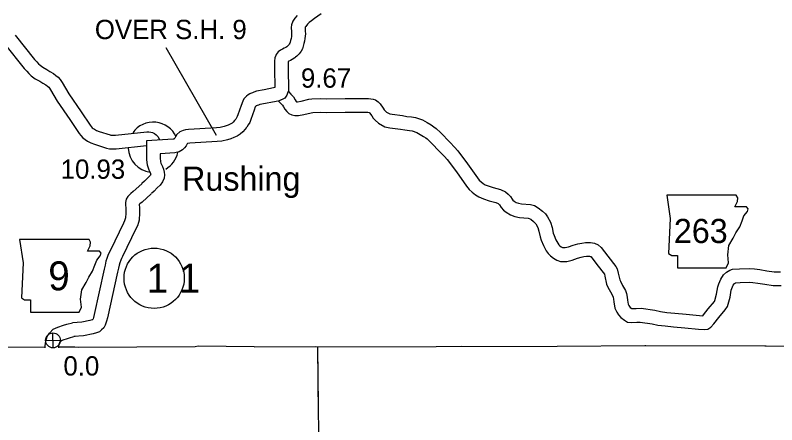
# Model space of a CAD drawing. Extents: x -939622 to -934222, y 1383701 to 1385301.
# Drawn here: x -936587.9 to -936537.9, y 1384785.4 to 1384812.3 of the extents above; entities that cross this region are included whole.
import ezdxf

# ---------------------------------------------------------------- set-up
doc = ezdxf.new("R2010")
doc.units = 0
for name, color, linetype in [('Level 10', 7, 'Continuous'), ('Level 2', 7, 'Continuous'), ('Level 21', 7, 'Continuous'), ('Level 24', 7, 'Continuous'), ('Level 25', 7, 'Continuous'), ('Level 26', 7, 'Continuous'), ('Level 27', 7, 'Continuous')]:
    doc.layers.add(name, color=color, linetype=linetype)

msp = doc.modelspace()

# ---------------------------------------------------------------- linework, layer by layer
at = {"layer": 'Level 10'}
for points in [[(-936569.399, 1384812.243), (-936569.559, 1384812.059), (-936569.691, 1384811.852), (-936569.76, 1384811.625), (-936569.782, 1384811.437), (-936569.765, 1384811.153)], [(-936567.817, 1384812.337), (-936568.048, 1384812.183), (-936568.255, 1384812.035), (-936568.455, 1384811.886), (-936568.609, 1384811.771), (-936568.731, 1384811.641)], [(-936568.866, 1384811.199), (-936568.859, 1384811.034), (-936568.867, 1384810.882), (-936568.882, 1384810.731), (-936568.913, 1384810.554), (-936568.949, 1384810.387), (-936568.993, 1384810.221), (-936569.056, 1384810.052), (-936569.139, 1384809.892), (-936569.254, 1384809.726), (-936569.42, 1384809.555), (-936569.501, 1384809.491)], [(-936568.719, 1384811.654), (-936568.835, 1384811.52), (-936568.865, 1384811.473), (-936568.875, 1384811.44), (-936568.879, 1384811.411), (-936568.867, 1384811.206)], [(-936587.915, 1384810.943), (-936586.648, 1384809.345), (-936586.503, 1384809.193), (-936586.391, 1384809.07), (-936586.288, 1384808.974), (-936586.104, 1384808.836), (-936585.851, 1384808.689), (-936585.646, 1384808.565), (-936585.405, 1384808.415), (-936585.249, 1384808.298), (-936585.107, 1384808.182), (-936584.963, 1384808.028), (-936584.831, 1384807.829), (-936584.399, 1384807.095), (-936583.588, 1384805.909), (-936583.005, 1384805.029), (-936582.931, 1384804.94), (-936582.858, 1384804.862), (-936582.807, 1384804.819), (-936582.719, 1384804.765), (-936582.576, 1384804.689), (-936582.409, 1384804.627), (-936581.686, 1384804.395), (-936581.63, 1384804.382), (-936581.54, 1384804.381), (-936581.324, 1384804.379), (-936579.276, 1384804.605), (-936579.149, 1384804.597), (-936579.012, 1384804.58), (-936578.893, 1384804.545), (-936578.769, 1384804.485), (-936578.656, 1384804.403), (-936578.532, 1384804.274), (-936578.454, 1384804.116)], [(-936569.765, 1384811.16), (-936569.76, 1384811.037), (-936569.765, 1384810.948), (-936569.774, 1384810.852), (-936569.796, 1384810.728), (-936569.824, 1384810.598), (-936569.852, 1384810.492), (-936569.879, 1384810.419), (-936569.911, 1384810.359), (-936569.952, 1384810.3), (-936570.026, 1384810.224), (-936570.082, 1384810.179), (-936570.15, 1384810.135), (-936570.24, 1384810.096), (-936570.356, 1384810.031), (-936570.486, 1384809.966), (-936570.637, 1384809.857), (-936570.774, 1384809.671), (-936570.797, 1384809.613)], [(-936588.62, 1384810.384), (-936587.328, 1384808.754), (-936587.162, 1384808.579), (-936587.031, 1384808.436), (-936586.866, 1384808.283), (-936586.602, 1384808.085), (-936586.31, 1384807.915), (-936586.116, 1384807.798), (-936585.915, 1384807.672), (-936585.804, 1384807.589), (-936585.722, 1384807.522), (-936585.671, 1384807.468), (-936585.595, 1384807.352), (-936585.16, 1384806.613), (-936584.335, 1384805.406), (-936583.729, 1384804.493), (-936583.607, 1384804.345), (-936583.48, 1384804.209), (-936583.336, 1384804.087), (-936583.165, 1384803.983), (-936582.945, 1384803.865), (-936582.702, 1384803.776), (-936581.925, 1384803.526), (-936581.735, 1384803.482), (-936581.548, 1384803.481), (-936581.279, 1384803.478), (-936579.294, 1384803.698), (-936579.295, 1384803.682)], [(-936570.797, 1384809.613), (-936570.858, 1384809.46), (-936570.89, 1384809.23), (-936570.892, 1384809.016), (-936570.887, 1384808.789)], [(-936569.501, 1384809.491), (-936569.558, 1384809.445), (-936569.725, 1384809.339), (-936569.838, 1384809.29), (-936569.934, 1384809.236), (-936569.984, 1384809.21), (-936569.991, 1384809.163), (-936569.992, 1384809.022), (-936569.984, 1384808.669)], [(-936570.887, 1384808.789), (-936570.885, 1384808.713)], [(-936570.885, 1384808.713), (-936570.857, 1384807.521)], [(-936569.983, 1384808.628), (-936569.955, 1384807.461), (-936569.968, 1384807.291), (-936570.022, 1384807.127), (-936570.077, 1384807.008), (-936570.202, 1384806.815), (-936570.418, 1384806.704), (-936570.451, 1384806.69)], [(-936569.984, 1384808.669), (-936569.983, 1384808.628)], [(-936571.565, 1384807.357), (-936572.068, 1384807.257), (-936572.238, 1384807.209), (-936572.341, 1384807.167), (-936572.462, 1384807.122), (-936572.51, 1384807.093)], [(-936570.857, 1384807.521), (-936570.857, 1384807.5), (-936570.957, 1384807.478), (-936571.565, 1384807.357)], [(-936569.979, 1384807.243), (-936569.968, 1384807.233), (-936569.804, 1384807.074), (-936569.645, 1384806.883), (-936569.521, 1384806.703), (-936569.458, 1384806.585), (-936569.445, 1384806.569), (-936569.372, 1384806.567), (-936569.144, 1384806.609), (-936568.631, 1384806.741), (-936568.436, 1384806.761), (-936567.848, 1384806.779), (-936567.448, 1384806.764), (-936566.246, 1384806.781), (-936564.712, 1384806.78), (-936564.546, 1384806.766), (-936564.412, 1384806.742), (-936564.253, 1384806.686), (-936564.083, 1384806.575), (-936563.941, 1384806.425), (-936563.749, 1384806.156), (-936563.679, 1384806.046), (-936563.647, 1384806.013), (-936563.522, 1384805.898), (-936563.312, 1384805.782), (-936563.15, 1384805.748), (-936562.482, 1384805.661), (-936562.189, 1384805.611), (-936561.874, 1384805.571), (-936561.623, 1384805.527), (-936561.167, 1384805.376), (-936560.858, 1384805.206), (-936560.602, 1384805.052), (-936560.406, 1384804.916), (-936560.271, 1384804.81), (-936559.987, 1384804.542), (-936559.354, 1384803.896), (-936559.054, 1384803.58), (-936558.845, 1384803.342), (-936558.21, 1384802.503), (-936557.549, 1384801.567), (-936557.438, 1384801.43), (-936557.316, 1384801.315), (-936557.164, 1384801.198), (-936557.044, 1384801.122), (-936556.855, 1384801.046), (-936556.523, 1384800.94), (-936556.043, 1384800.81), (-936555.709, 1384800.66), (-936555.528, 1384800.508), (-936555.389, 1384800.346), (-936555.277, 1384800.179), (-936555.215, 1384800.11), (-936555.145, 1384800.051), (-936554.997, 1384799.96), (-936554.85, 1384799.91), (-936554.655, 1384799.866), (-936554.068, 1384799.828), (-936553.8, 1384799.749), (-936553.553, 1384799.617), (-936553.266, 1384799.393), (-936553.086, 1384799.214), (-936552.947, 1384799.024), (-936552.756, 1384798.662), (-936552.638, 1384798.306), (-936552.565, 1384797.939), (-936552.517, 1384797.8), (-936552.401, 1384797.507), (-936552.341, 1384797.392), (-936552.271, 1384797.276), (-936552.209, 1384797.188), (-936552.147, 1384797.122), (-936552.052, 1384797.046), (-936551.965, 1384796.996), (-936551.952, 1384796.992), (-936551.778, 1384796.992), (-936551.576, 1384797.041), (-936551.265, 1384797.146)], [(-936572.51, 1384807.093), (-936572.615, 1384807.027), (-936572.716, 1384806.941), (-936572.787, 1384806.87), (-936572.898, 1384806.759), (-936572.969, 1384806.609), (-936573.074, 1384806.325)], [(-936570.451, 1384806.69), (-936570.574, 1384806.64), (-936570.775, 1384806.597), (-936571.717, 1384806.409)], [(-936573.076, 1384806.319), (-936573.288, 1384805.72), (-936573.335, 1384805.597), (-936573.382, 1384805.513), (-936573.432, 1384805.436), (-936573.512, 1384805.334), (-936573.607, 1384805.224), (-936573.668, 1384805.171), (-936573.763, 1384805.115), (-936573.929, 1384805.039), (-936574.064, 1384804.98), (-936574.19, 1384804.943), (-936574.464, 1384804.885), (-936574.701, 1384804.868), (-936576.539, 1384804.754), (-936576.73, 1384804.725), (-936576.895, 1384804.691), (-936577.116, 1384804.596), (-936577.294, 1384804.419), (-936577.389, 1384804.266), (-936577.436, 1384804.186), (-936577.468, 1384804.145), (-936577.492, 1384804.122), (-936577.495, 1384804.12), (-936577.554, 1384804.107), (-936579.3, 1384804.012), (-936579.292, 1384802.774), (-936579.274, 1384802.572), (-936579.25, 1384802.42), (-936579.19, 1384802.233), (-936579.134, 1384802.096), (-936579.074, 1384801.963), (-936579.035, 1384801.863), (-936579.023, 1384801.813), (-936579.021, 1384801.79), (-936579.034, 1384801.762), (-936579.088, 1384801.685), (-936579.223, 1384801.553), (-936579.425, 1384801.356), (-936579.593, 1384801.196), (-936579.622, 1384801.165)], [(-936571.717, 1384806.409), (-936571.858, 1384806.381), (-936571.945, 1384806.357), (-936572.014, 1384806.329), (-936572.064, 1384806.31), (-936572.083, 1384806.298), (-936572.105, 1384806.279), (-936572.146, 1384806.238), (-936572.23, 1384806.013)], [(-936570.653, 1384806.637), (-936570.579, 1384806.572), (-936570.465, 1384806.461), (-936570.362, 1384806.338), (-936570.292, 1384806.236), (-936570.214, 1384806.089), (-936570.08, 1384805.922), (-936569.948, 1384805.808), (-936569.756, 1384805.714), (-936569.558, 1384805.672), (-936569.301, 1384805.664), (-936568.949, 1384805.73), (-936568.471, 1384805.853), (-936568.376, 1384805.863), (-936567.851, 1384805.878), (-936567.458, 1384805.864), (-936566.24, 1384805.881), (-936564.751, 1384805.88), (-936564.664, 1384805.873), (-936564.656, 1384805.871), (-936564.638, 1384805.852), (-936564.495, 1384805.651), (-936564.392, 1384805.49), (-936564.28, 1384805.372), (-936564.051, 1384805.161), (-936563.627, 1384804.928), (-936563.3, 1384804.86), (-936562.616, 1384804.771), (-936562.322, 1384804.72), (-936562.009, 1384804.681), (-936561.844, 1384804.652), (-936561.529, 1384804.548), (-936561.308, 1384804.426), (-936561.09, 1384804.295), (-936560.941, 1384804.192), (-936560.86, 1384804.128), (-936560.617, 1384803.899), (-936560.002, 1384803.272), (-936559.719, 1384802.973), (-936559.543, 1384802.772), (-936558.936, 1384801.971), (-936558.267, 1384801.024), (-936558.101, 1384800.818), (-936557.901, 1384800.628), (-936557.679, 1384800.459), (-936557.457, 1384800.318), (-936557.161, 1384800.199), (-936556.779, 1384800.076), (-936556.346, 1384799.959), (-936556.192, 1384799.89), (-936556.164, 1384799.866), (-936556.106, 1384799.8), (-936555.989, 1384799.626), (-936555.843, 1384799.461), (-936555.673, 1384799.32), (-936555.384, 1384799.14), (-936555.093, 1384799.042), (-936554.784, 1384798.972), (-936554.225, 1384798.936), (-936554.143, 1384798.912), (-936554.045, 1384798.86), (-936553.862, 1384798.717), (-936553.771, 1384798.626), (-936553.712, 1384798.546), (-936553.587, 1384798.308), (-936553.51, 1384798.075), (-936553.436, 1384797.704), (-936553.361, 1384797.487), (-936553.22, 1384797.133), (-936553.127, 1384796.952), (-936553.026, 1384796.785), (-936552.909, 1384796.618), (-936552.757, 1384796.457), (-936552.56, 1384796.301), (-936552.338, 1384796.172), (-936552.098, 1384796.091), (-936551.67, 1384796.092), (-936551.326, 1384796.175), (-936550.977, 1384796.293)], [(-936572.227, 1384806.019), (-936572.443, 1384805.408), (-936572.517, 1384805.217), (-936572.611, 1384805.046), (-936572.701, 1384804.91), (-936572.744, 1384804.855)], [(-936572.744, 1384804.855), (-936572.816, 1384804.763), (-936572.968, 1384804.587), (-936573.138, 1384804.438), (-936573.346, 1384804.316), (-936573.562, 1384804.217), (-936573.754, 1384804.133), (-936573.969, 1384804.07), (-936574.34, 1384803.992), (-936574.642, 1384803.97), (-936576.446, 1384803.858), (-936576.572, 1384803.839), (-936576.599, 1384803.833), (-936576.619, 1384803.801), (-936576.689, 1384803.681), (-936576.798, 1384803.54), (-936576.929, 1384803.416), (-936577.139, 1384803.277), (-936577.432, 1384803.212), (-936578.394, 1384803.16), (-936578.392, 1384802.816), (-936578.38, 1384802.682), (-936578.372, 1384802.63), (-936578.344, 1384802.542), (-936578.307, 1384802.452), (-936578.243, 1384802.31), (-936578.176, 1384802.135), (-936578.131, 1384801.957), (-936578.118, 1384801.779), (-936578.139, 1384801.552), (-936578.253, 1384801.309), (-936578.399, 1384801.1), (-936578.595, 1384800.909), (-936578.8, 1384800.709), (-936578.958, 1384800.558), (-936578.976, 1384800.539)], [(-936579.602, 1384801.185), (-936580.168, 1384800.669), (-936580.333, 1384800.538), (-936580.43, 1384800.441), (-936580.512, 1384800.356), (-936580.636, 1384800.176), (-936580.67, 1384799.952), (-936580.672, 1384799.771), (-936580.663, 1384799.602), (-936580.658, 1384799.454), (-936580.656, 1384799.293), (-936580.654, 1384799.175), (-936580.67, 1384799.031), (-936580.678, 1384798.939), (-936580.69, 1384798.891), (-936580.734, 1384798.758), (-936580.806, 1384798.603), (-936581.665, 1384796.822), (-936581.75, 1384796.674), (-936581.827, 1384796.487), (-936581.902, 1384796.274), (-936581.96, 1384796.096), (-936582.022, 1384795.853), (-936582.08, 1384795.576), (-936582.734, 1384792.597), (-936582.778, 1384792.413), (-936582.807, 1384792.33), (-936582.827, 1384792.275), (-936582.849, 1384792.258), (-936582.875, 1384792.247), (-936583.01, 1384792.212), (-936583.55, 1384792.093), (-936584.166, 1384792.056)], [(-936578.996, 1384800.52), (-936579.584, 1384799.984), (-936579.733, 1384799.865), (-936579.771, 1384799.827), (-936579.772, 1384799.791), (-936579.764, 1384799.641), (-936579.758, 1384799.476), (-936579.756, 1384799.306), (-936579.753, 1384799.131), (-936579.774, 1384798.943), (-936579.787, 1384798.789), (-936579.826, 1384798.637), (-936579.896, 1384798.425), (-936579.993, 1384798.218), (-936580.869, 1384796.401), (-936580.941, 1384796.276), (-936580.986, 1384796.167), (-936581.049, 1384795.987), (-936581.095, 1384795.845), (-936581.146, 1384795.648), (-936581.2, 1384795.388), (-936581.856, 1384792.395), (-936581.914, 1384792.157), (-936581.959, 1384792.028), (-936582.002, 1384791.909), (-936582.094, 1384791.718), (-936582.243, 1384791.59), (-936582.389, 1384791.474), (-936582.589, 1384791.391), (-936582.8, 1384791.337), (-936583.425, 1384791.199), (-936584.069, 1384791.16)], [(-936551.266, 1384797.145), (-936550.96, 1384797.25), (-936550.692, 1384797.296), (-936550.447, 1384797.327), (-936550.113, 1384797.336), (-936549.861, 1384797.283), (-936549.62, 1384797.178), (-936549.419, 1384797.013), (-936548.993, 1384796.423), (-936548.464, 1384795.756), (-936548.372, 1384795.593), (-936548.297, 1384795.326), (-936548.203, 1384794.884), (-936548.159, 1384794.783), (-936548.026, 1384794.517), (-936547.833, 1384794.187), (-936547.754, 1384793.977), (-936547.713, 1384793.742), (-936547.692, 1384793.546), (-936547.652, 1384793.29), (-936547.611, 1384793.204), (-936547.563, 1384793.129), (-936547.506, 1384793.062), (-936547.403, 1384792.988), (-936547.396, 1384792.987), (-936547.117, 1384793.006), (-936546.802, 1384793.012), (-936545.897, 1384792.886), (-936545.53, 1384792.801), (-936545.112, 1384792.745), (-936544.58, 1384792.692), (-936543.838, 1384792.63), (-936542.96, 1384792.534), (-936542.752, 1384792.522), (-936542.704, 1384792.577), (-936542.387, 1384792.979), (-936541.981, 1384793.463), (-936541.942, 1384793.517), (-936541.834, 1384793.939), (-936541.748, 1384794.412), (-936541.68, 1384794.624), (-936541.56, 1384794.923), (-936541.382, 1384795.215), (-936541.185, 1384795.382), (-936540.962, 1384795.51), (-936540.791, 1384795.569), (-936540.338, 1384795.604), (-936539.691, 1384795.633), (-936539.357, 1384795.606), (-936538.997, 1384795.558), (-936538.534, 1384795.479), (-936538.058, 1384795.412), (-936537.63, 1384795.41)], [(-936551.266, 1384797.145), (-936550.96, 1384797.25), (-936550.692, 1384797.296), (-936550.447, 1384797.327), (-936550.113, 1384797.336), (-936549.861, 1384797.283), (-936549.62, 1384797.178), (-936549.419, 1384797.013), (-936548.993, 1384796.423), (-936548.464, 1384795.756), (-936548.372, 1384795.593), (-936548.297, 1384795.326), (-936548.203, 1384794.884), (-936548.159, 1384794.783), (-936548.026, 1384794.517), (-936547.833, 1384794.187), (-936547.754, 1384793.977), (-936547.713, 1384793.742), (-936547.692, 1384793.546), (-936547.652, 1384793.29), (-936547.611, 1384793.204), (-936547.563, 1384793.129), (-936547.506, 1384793.062), (-936547.403, 1384792.988), (-936547.396, 1384792.987), (-936547.117, 1384793.006), (-936546.802, 1384793.012), (-936545.897, 1384792.886), (-936545.53, 1384792.801), (-936545.112, 1384792.745), (-936544.58, 1384792.692), (-936543.838, 1384792.63), (-936542.96, 1384792.534), (-936542.752, 1384792.522), (-936542.704, 1384792.577), (-936542.387, 1384792.979), (-936541.981, 1384793.463), (-936541.942, 1384793.517), (-936541.834, 1384793.939), (-936541.748, 1384794.412), (-936541.68, 1384794.624), (-936541.56, 1384794.923), (-936541.382, 1384795.215), (-936541.185, 1384795.382), (-936540.962, 1384795.51), (-936540.791, 1384795.569), (-936540.338, 1384795.604), (-936539.691, 1384795.633), (-936539.357, 1384795.606), (-936538.997, 1384795.558), (-936538.534, 1384795.479), (-936538.058, 1384795.412), (-936537.63, 1384795.41)], [(-936550.975, 1384796.294), (-936550.737, 1384796.375), (-936550.559, 1384796.406), (-936550.38, 1384796.428), (-936550.194, 1384796.433), (-936550.136, 1384796.421), (-936550.094, 1384796.403), (-936550.08, 1384796.391), (-936549.71, 1384795.88), (-936549.212, 1384795.252), (-936549.209, 1384795.246), (-936549.172, 1384795.111), (-936549.064, 1384794.604), (-936548.973, 1384794.399), (-936548.818, 1384794.089), (-936548.649, 1384793.799), (-936548.626, 1384793.739), (-936548.605, 1384793.615), (-936548.584, 1384793.428), (-936548.521, 1384793.023), (-936548.399, 1384792.764), (-936548.286, 1384792.591), (-936548.122, 1384792.397), (-936547.886, 1384792.227), (-936547.69, 1384792.11), (-936547.408, 1384792.084), (-936547.078, 1384792.106), (-936546.855, 1384792.111), (-936546.061, 1384792.001), (-936545.692, 1384791.914), (-936545.217, 1384791.851), (-936544.662, 1384791.796), (-936543.924, 1384791.734), (-936543.036, 1384791.637), (-936542.605, 1384791.611), (-936542.423, 1384791.651), (-936542.222, 1384791.762), (-936542.013, 1384792), (-936541.689, 1384792.411), (-936541.268, 1384792.913), (-936541.112, 1384793.132), (-936540.954, 1384793.747), (-936540.873, 1384794.193), (-936540.833, 1384794.318), (-936540.753, 1384794.519), (-936540.69, 1384794.622), (-936540.666, 1384794.642), (-936540.598, 1384794.681), (-936540.282, 1384794.706), (-936539.707, 1384794.732), (-936539.453, 1384794.711), (-936539.133, 1384794.668), (-936538.672, 1384794.59), (-936538.123, 1384794.513), (-936537.594, 1384794.51)], [(-936585.958, 1384790.42), (-936585.958, 1384790.538), (-936585.907, 1384790.846), (-936585.872, 1384790.997), (-936585.813, 1384791.15), (-936585.679, 1384791.376), (-936585.425, 1384791.632), (-936585.111, 1384791.772), (-936584.758, 1384791.894), (-936584.523, 1384791.964), (-936584.166, 1384792.056)], [(-936585.058, 1384790.42), (-936585.058, 1384790.466), (-936585.024, 1384790.671), (-936585.01, 1384790.731), (-936585.001, 1384790.755), (-936584.962, 1384790.821), (-936584.905, 1384790.879), (-936584.779, 1384790.934), (-936584.482, 1384791.037), (-936584.282, 1384791.097), (-936583.983, 1384791.174)]]:
    msp.add_lwpolyline(points, dxfattribs=at)
at = {"layer": 'Level 2'}
for points in [[(-936585.958, 1384790.449), (-936591.552, 1384790.411), (-936591.792, 1384790.405), (-936599.735, 1384790.329), (-936607.623, 1384790.368), (-936615.509, 1384790.417), (-936615.629, 1384790.429), (-936623.446, 1384790.485), (-936623.603, 1384790.506), (-936627.927, 1384790.54)], [(-936572.224, 1384790.488), (-936575.896, 1384790.516), (-936576.105, 1384790.487), (-936583.761, 1384790.438), (-936584.007, 1384790.463), (-936585.058, 1384790.456)], [(-936572.224, 1384790.488), (-936568.222, 1384790.492), (-936568.042, 1384790.49), (-936560.257, 1384790.513), (-936552.319, 1384790.528), (-936546.555, 1384790.561), (-936546.492, 1384790.575), (-936538.67, 1384790.539), (-936538.572, 1384790.55), (-936530.728, 1384790.496), (-936530.638, 1384790.502), (-936528.402, 1384790.49)], [(-936572.224, 1384790.488), (-936568.222, 1384790.492), (-936568.042, 1384790.49), (-936560.257, 1384790.513), (-936552.319, 1384790.528), (-936546.555, 1384790.561), (-936546.492, 1384790.575), (-936538.67, 1384790.539), (-936538.572, 1384790.55), (-936530.728, 1384790.496), (-936530.638, 1384790.502), (-936522.726, 1384790.462), (-936522.645, 1384790.464), (-936516.493, 1384790.452)], [(-936572.224, 1384790.488), (-936568.222, 1384790.492), (-936568.042, 1384790.49), (-936560.257, 1384790.513), (-936558.621, 1384790.516)], [(-936567.992, 1384786.074), (-936568.042, 1384790.49)], [(-936567.992, 1384786.074), (-936568.042, 1384790.49)], [(-936567.737, 1384744.926), (-936567.771, 1384746.876), (-936567.824, 1384750.816), (-936567.827, 1384752.803), (-936567.851, 1384758.771), (-936567.887, 1384766.755), (-936567.936, 1384774.76), (-936567.955, 1384782.78), (-936568.042, 1384790.49)]]:
    msp.add_lwpolyline(points, dxfattribs=at)
at = {"layer": 'Level 21'}
for points in [[(-936545.115, 1384800.435), (-936544.887, 1384798.913), (-936544.988, 1384796.603), (-936544.785, 1384796.477), (-936544.404, 1384796.477), (-936544.404, 1384795.665), (-936541.207, 1384795.665), (-936541.055, 1384795.994), (-936541.105, 1384796.527), (-936541.029, 1384797.136), (-936540.75, 1384797.619), (-936540.573, 1384797.974), (-936540.319, 1384798.354), (-936540.166, 1384798.761), (-936540.04, 1384799.09), (-936539.811, 1384799.37), (-936539.76, 1384799.547), (-936539.862, 1384799.674), (-936540.649, 1384799.674), (-936540.471, 1384800.029), (-936540.446, 1384800.258), (-936540.551, 1384800.433)], [(-936587.635, 1384797.52), (-936587.406, 1384795.998), (-936587.508, 1384793.688), (-936587.305, 1384793.561), (-936586.924, 1384793.561), (-936586.924, 1384792.749), (-936583.727, 1384792.749), (-936583.574, 1384793.079), (-936583.625, 1384793.612), (-936583.549, 1384794.221), (-936583.27, 1384794.703), (-936583.092, 1384795.059), (-936582.838, 1384795.439), (-936582.686, 1384795.845), (-936582.559, 1384796.175), (-936582.331, 1384796.454), (-936582.28, 1384796.632), (-936582.382, 1384796.759), (-936583.168, 1384796.759), (-936582.991, 1384797.114), (-936582.965, 1384797.343), (-936583.071, 1384797.518)]]:
    msp.add_lwpolyline(points, close=True, dxfattribs=at)
at = {"layer": 'Level 24'}
for start, end in [(24.2481, 144.904), (182.1368, 262.8191), (299.6116, 347.7052)]:
    msp.add_arc((-936578.847, 1384803.586), 1.65, start, end, dxfattribs=at)
at = {"layer": 'Level 25'}
msp.add_line((-936578.018, 1384810.141), (-936574.709, 1384804.382), dxfattribs=at)
at = {"layer": 'Level 26'}
for p, q in [((-936585.432, 1384790.416), (-936585.454, 1384791.393)), ((-936585.931, 1384790.893), (-936584.955, 1384790.916))]:
    msp.add_line(p, q, dxfattribs=at)
msp.add_circle((-936585.443, 1384790.904), 0.488, dxfattribs=at)
at = {"layer": 'Level 27'}
msp.add_circle((-936578.793, 1384794.985), 1.98, dxfattribs=at)

# ---------------------------------------------------------------- texts
at = {"layer": 'Level 21'}
for s, height, p in [('263', 1.584, (-936544.644, 1384797.295)), ('9', 1.901, (-936585.752, 1384794.19))]:
    msp.add_text(s, height=height, dxfattribs=at).set_placement(p)
at = {"layer": 'Level 24'}
msp.add_text('Rushing', height=1.584, dxfattribs=at).set_placement((-936576.954, 1384800.726))
at = {"layer": 'Level 25'}
for s, p in [('OVER S.H. 9', (-936582.69, 1384810.683)), ('9.67', (-936569.148, 1384807.494)), ('10.93', (-936584.936, 1384801.514)), ('0.0', (-936584.754, 1384788.596))]:
    msp.add_text(s, height=1.2672, dxfattribs=at).set_placement(p)
at = {"layer": 'Level 27'}
msp.add_text('1 1', height=1.9008, dxfattribs=at).set_placement((-936579.289, 1384794.034))

doc.saveas('drawing.dxf')
